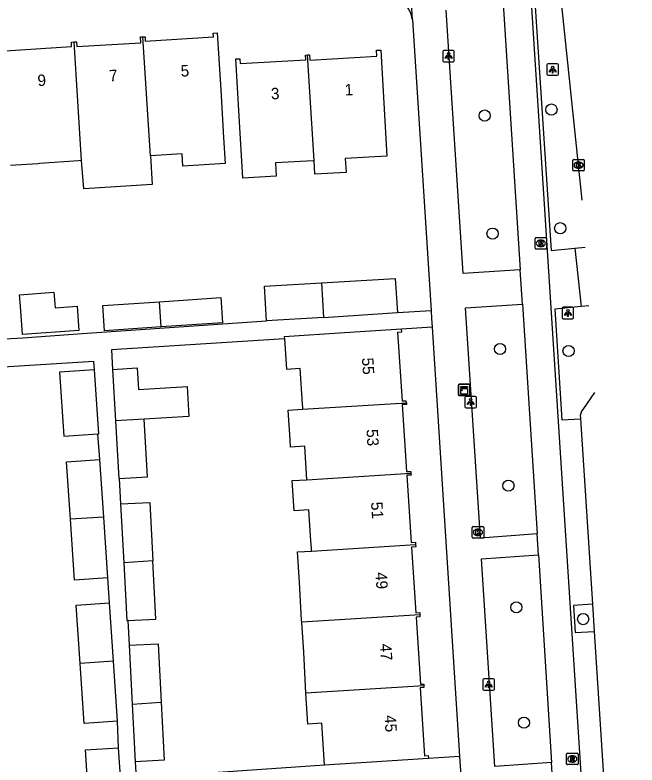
# Model space of a CAD drawing. Extents: x 159689 to 160786, y 387323 to 388339.
# Drawn here: x 160719.6 to 160773.9, y 387706.5 to 387772 of the extents above; entities that cross this region are included whole.
import ezdxf

# ---------------------------------------------------------------- set-up
doc = ezdxf.new("R2010")
doc.units = 0
for name, color, linetype in [('IMGEO_Boom', 7, 'Continuous'), ('IMGEO_Fietspad_gesloten', 7, 'Continuous'), ('IMGEO_Kast', 7, 'Continuous'), ('IMGEO_Kolk', 7, 'Continuous'), ('IMGEO_Lichtpunt', 7, 'Continuous'), ('IMGEO_Pand', 7, 'Continuous'), ('IMGEO_Pand_nummerreeks', 7, 'Continuous'), ('IMGEO_Parkeervlak_open', 7, 'Continuous'), ('IMGEO_Rijbaan_lokaal_gesloten', 7, 'Continuous'), ('IMGEO_Rioolput', 7, 'Continuous'), ('IMGEO_Verkeerseiland_open', 7, 'Continuous'), ('IMGEO_Voetpad_open', 7, 'Continuous')]:
    doc.layers.add(name, color=color, linetype=linetype)

msp = doc.modelspace()

# ---------------------------------------------------------------- linework, layer by layer
at = {"layer": 'IMGEO_Boom'}
for centre in [(160766.437, 387763.742), (160760.606, 387763.219), (160767.206, 387753.38), (160761.294, 387752.908), (160761.95, 387742.831), (160767.938, 387742.661), (160762.685, 387730.897), (160763.372, 387720.272), (160769.211, 387719.242), (160764.037, 387710.198)]:
    msp.add_circle(centre, 0.489, dxfattribs=at)
at = {"layer": 'IMGEO_Fietspad_gesloten'}
for points in [[(160773.916, 387629.811), (160764.674, 387773.584), (160764.614, 387774.516)], [(160762.182, 387773.481), (160763.696, 387749.751)], [(160763.914, 387746.739), (160763.696, 387749.751)], [(160763.914, 387746.739), (160765.199, 387726.681)], [(160765.32, 387724.868), (160765.199, 387726.681)], [(160765.32, 387724.868), (160766.448, 387706.71)], [(160766.569, 387704.87), (160766.448, 387706.71)]]:
    msp.add_lwpolyline(points, dxfattribs=at)
at = {"layer": 'IMGEO_Kast'}
for p, q in [((160758.397, 387739.758), (160759.238, 387739.758)), ((160759.238, 387739.758), (160758.397, 387739.758)), ((160758.322, 387738.833), (160758.322, 387739.674)), ((160758.322, 387739.674), (160758.322, 387738.833)), ((160759.322, 387739.683), (160759.322, 387738.842)), ((160759.322, 387738.842), (160759.322, 387739.683)), ((160759.247, 387738.758), (160758.406, 387738.758)), ((160758.406, 387738.758), (160759.247, 387738.758))]:
    msp.add_line(p, q, dxfattribs=at)
for points in [[(160758.517, 387739.548), (160759.117, 387739.548), (160759.117, 387739.463), (160758.517, 387739.463), (160758.517, 387739.548)], [(160758.517, 387739.373), (160759.117, 387739.373), (160759.117, 387738.884), (160758.517, 387738.884), (160758.517, 387739.373)]]:
    msp.add_lwpolyline(points, dxfattribs=at)
msp.add_circle((160758.601, 387739.222), 0.0377, dxfattribs=at)
for centre, start, end in [((160758.4, 387739.68), 92.4484, 184.28452), ((160758.4, 387739.68), 92.4484, 184.28452), ((160759.244, 387739.68), 2.4484, 94.28452), ((160759.244, 387739.68), 2.4484, 94.28452), ((160758.4, 387738.836), 182.4484, 274.28452), ((160758.4, 387738.836), 182.4484, 274.28452), ((160759.244, 387738.836), 272.4484, 4.28452), ((160759.244, 387738.836), 272.4484, 4.28452)]:
    msp.add_arc(centre, 0.0779, start, end, dxfattribs=at)
at = {"layer": 'IMGEO_Kolk'}
for p, q in [((160768.312, 387758.462), (160768.312, 387759.314)), ((160768.387, 387759.388), (160769.239, 387759.388)), ((160768.8, 387759.168), (160768.825, 387759.168)), ((160769.313, 387759.314), (160769.313, 387758.462)), ((160769.239, 387758.388), (160768.387, 387758.388)), ((160768.823, 387758.608), (160768.798, 387758.608)), ((160759.596, 387727.326), (160760.448, 387727.326)), ((160759.521, 387726.4), (160759.521, 387727.252)), ((160760.009, 387727.106), (160760.034, 387727.106)), ((160760.522, 387727.252), (160760.522, 387726.4)), ((160760.448, 387726.326), (160759.596, 387726.326)), ((160760.032, 387726.546), (160760.007, 387726.546))]:
    msp.add_line(p, q, dxfattribs=at)
for points in [[(160768.312, 387758.462), (160768.312, 387759.314)], [(160768.387, 387759.388), (160769.239, 387759.388)], [(160768.633, 387759.088), (160768.756, 387759.088), (160768.756, 387758.937), (160768.886, 387759.088), (160769.05, 387759.088), (160768.904, 387758.937), (160769.057, 387758.688), (160768.905, 387758.688), (160768.82, 387758.852), (160768.756, 387758.785), (160768.756, 387758.688), (160768.633, 387758.688), (160768.633, 387759.088)], [(160769.313, 387759.314), (160769.313, 387758.462)], [(160769.239, 387758.388), (160768.387, 387758.388)], [(160759.596, 387727.326), (160760.448, 387727.326)], [(160759.521, 387726.4), (160759.521, 387727.252)], [(160759.842, 387727.026), (160759.965, 387727.026), (160759.965, 387726.875), (160760.095, 387727.026), (160760.259, 387727.026), (160760.113, 387726.875), (160760.266, 387726.626), (160760.114, 387726.626), (160760.029, 387726.79), (160759.965, 387726.723), (160759.965, 387726.626), (160759.842, 387726.626), (160759.842, 387727.026)], [(160760.522, 387727.252), (160760.522, 387726.4)], [(160760.448, 387726.326), (160759.596, 387726.326)]]:
    msp.add_lwpolyline(points, dxfattribs=at)
for centre, start, end in [((160768.389, 387759.312), 91.55205, 178.44795), ((160768.389, 387759.312), 91.55205, 178.44795), ((160769.237, 387759.312), 1.55205, 88.44795), ((160769.237, 387759.312), 1.55205, 88.44795), ((160768.389, 387758.464), 181.55205, 268.44795), ((160768.389, 387758.464), 181.55205, 268.44795), ((160769.237, 387758.464), 271.55205, 358.44795), ((160769.237, 387758.464), 271.55205, 358.44795), ((160759.598, 387727.25), 91.55205, 178.44795), ((160759.598, 387727.25), 91.55205, 178.44795), ((160760.446, 387727.25), 1.55205, 88.44795), ((160760.446, 387727.25), 1.55205, 88.44795), ((160759.598, 387726.402), 181.55205, 268.44795), ((160759.598, 387726.402), 181.55205, 268.44795), ((160760.446, 387726.402), 271.55205, 358.44795), ((160760.446, 387726.402), 271.55205, 358.44795)]:
    msp.add_arc(centre, 0.0765, start, end, dxfattribs=at)
for centre, major_axis, ratio, start_param, end_param in [((160768.799, 387758.888), (-0.387, 0.002), 0.722429, 4.712389, 7.853982), ((160768.824, 387758.888), (-0.39, 0.002), 0.717154, 1.570796, 4.712389), ((160760.008, 387726.826), (-0.387, 0.002), 0.722429, 4.712389, 7.853982), ((160760.033, 387726.826), (-0.39, 0.002), 0.717154, 1.570796, 4.712389)]:
    msp.add_ellipse(centre, major_axis=major_axis, ratio=ratio, start_param=start_param, end_param=end_param, dxfattribs=at)
at = {"layer": 'IMGEO_Lichtpunt'}
for p, q in [((160756.954, 387768.818), (160756.954, 387768.011)), ((160756.954, 387768.818), (160756.954, 387768.011)), ((160757.856, 387768.913), (160757.048, 387768.913)), ((160757.856, 387768.913), (160757.048, 387768.913)), ((160757.95, 387768.011), (160757.95, 387768.818)), ((160757.95, 387768.011), (160757.95, 387768.818)), ((160757.048, 387767.917), (160757.856, 387767.917)), ((160757.048, 387767.917), (160757.856, 387767.917)), ((160766.05, 387767.635), (160766.05, 387766.828)), ((160766.05, 387767.635), (160766.05, 387766.828)), ((160766.952, 387767.73), (160766.144, 387767.73)), ((160766.952, 387767.73), (160766.144, 387767.73)), ((160767.046, 387766.828), (160767.046, 387767.635)), ((160767.046, 387766.828), (160767.046, 387767.635)), ((160766.144, 387766.734), (160766.952, 387766.734)), ((160766.144, 387766.734), (160766.952, 387766.734)), ((160767.381, 387746.382), (160767.381, 387745.575)), ((160767.381, 387746.382), (160767.381, 387745.575)), ((160768.283, 387746.477), (160767.475, 387746.477)), ((160768.283, 387746.477), (160767.475, 387746.477)), ((160768.377, 387745.575), (160768.377, 387746.382)), ((160768.377, 387745.575), (160768.377, 387746.382)), ((160767.475, 387745.481), (160768.283, 387745.481)), ((160767.475, 387745.481), (160768.283, 387745.481)), ((160758.882, 387738.598), (160758.882, 387737.791)), ((160758.882, 387738.598), (160758.882, 387737.791)), ((160759.784, 387738.693), (160758.976, 387738.693)), ((160759.784, 387738.693), (160758.976, 387738.693)), ((160759.878, 387737.791), (160759.878, 387738.598)), ((160759.878, 387737.791), (160759.878, 387738.598)), ((160758.976, 387737.697), (160759.784, 387737.697)), ((160758.976, 387737.697), (160759.784, 387737.697)), ((160760.455, 387713.94), (160760.455, 387713.133)), ((160760.455, 387713.94), (160760.455, 387713.133)), ((160761.357, 387714.035), (160760.549, 387714.035)), ((160761.357, 387714.035), (160760.549, 387714.035)), ((160761.451, 387713.133), (160761.451, 387713.94)), ((160761.451, 387713.133), (160761.451, 387713.94)), ((160760.549, 387713.039), (160761.357, 387713.039)), ((160760.549, 387713.039), (160761.357, 387713.039))]:
    msp.add_line(p, q, dxfattribs=at)
for points in [[(160757.328, 387768.482), (160757.367, 387768.454), (160757.179, 387768.192), (160757.141, 387768.219), (160757.328, 387768.482)], [(160757.43, 387768.434), (160757.477, 387768.434), (160757.477, 387768.112), (160757.43, 387768.112), (160757.43, 387768.434)], [(160757.54, 387768.454), (160757.578, 387768.481), (160757.765, 387768.219), (160757.726, 387768.191), (160757.54, 387768.454)], [(160766.424, 387767.299), (160766.463, 387767.271), (160766.275, 387767.009), (160766.237, 387767.036), (160766.424, 387767.299)], [(160766.636, 387767.271), (160766.674, 387767.298), (160766.861, 387767.036), (160766.822, 387767.008), (160766.636, 387767.271)], [(160766.526, 387767.251), (160766.573, 387767.251), (160766.573, 387766.929), (160766.526, 387766.929), (160766.526, 387767.251)], [(160767.755, 387746.046), (160767.794, 387746.018), (160767.606, 387745.756), (160767.568, 387745.783), (160767.755, 387746.046)], [(160767.857, 387745.998), (160767.904, 387745.998), (160767.904, 387745.676), (160767.857, 387745.676), (160767.857, 387745.998)], [(160767.967, 387746.018), (160768.005, 387746.045), (160768.192, 387745.783), (160768.153, 387745.755), (160767.967, 387746.018)], [(160759.256, 387738.262), (160759.295, 387738.234), (160759.107, 387737.972), (160759.069, 387737.999), (160759.256, 387738.262)], [(160759.358, 387738.214), (160759.405, 387738.214), (160759.405, 387737.892), (160759.358, 387737.892), (160759.358, 387738.214)], [(160759.468, 387738.234), (160759.506, 387738.261), (160759.693, 387737.999), (160759.654, 387737.971), (160759.468, 387738.234)], [(160760.829, 387713.604), (160760.868, 387713.576), (160760.68, 387713.314), (160760.642, 387713.341), (160760.829, 387713.604)], [(160760.931, 387713.556), (160760.978, 387713.556), (160760.978, 387713.234), (160760.931, 387713.234), (160760.931, 387713.556)], [(160761.041, 387713.576), (160761.079, 387713.603), (160761.266, 387713.341), (160761.227, 387713.313), (160761.041, 387713.576)]]:
    msp.add_lwpolyline(points, dxfattribs=at)
for centre in [(160757.453, 387768.616), (160766.549, 387767.433), (160767.88, 387746.18), (160759.381, 387738.396), (160760.954, 387713.738)]:
    msp.add_circle(centre, 0.0994, dxfattribs=at)
for centre, start, end in [((160757.048, 387768.818), 90, 180), ((160757.048, 387768.818), 90, 180), ((160757.856, 387768.818), 0, 90), ((160757.856, 387768.818), 0, 90), ((160757.048, 387768.011), 180, 270), ((160757.048, 387768.011), 180, 270), ((160757.856, 387768.011), 270, 0), ((160757.856, 387768.011), 270, 360), ((160766.144, 387767.635), 90, 180), ((160766.144, 387767.635), 90, 180), ((160766.952, 387767.635), 0, 90), ((160766.952, 387767.635), 0, 90), ((160766.144, 387766.828), 180, 270), ((160766.144, 387766.828), 180, 270), ((160766.952, 387766.828), 270, 0), ((160766.952, 387766.828), 270, 360), ((160767.475, 387746.382), 90, 180), ((160767.475, 387746.382), 90, 180), ((160768.283, 387746.382), 0, 90), ((160768.283, 387746.382), 0, 90), ((160767.475, 387745.575), 180, 270), ((160767.475, 387745.575), 180, 270), ((160768.283, 387745.575), 270, 0), ((160768.283, 387745.575), 270, 360), ((160758.976, 387738.598), 90, 180), ((160758.976, 387738.598), 90, 180), ((160759.784, 387738.598), 0, 90), ((160759.784, 387738.598), 0, 90), ((160758.976, 387737.791), 180, 270), ((160758.976, 387737.791), 180, 270), ((160759.784, 387737.791), 270, 0), ((160759.784, 387737.791), 270, 360), ((160760.549, 387713.94), 90, 180), ((160760.549, 387713.94), 90, 180), ((160761.357, 387713.94), 0, 90), ((160761.357, 387713.94), 0, 90), ((160760.549, 387713.133), 180, 270), ((160760.549, 387713.133), 180, 270), ((160761.357, 387713.133), 270, 0), ((160761.357, 387713.133), 270, 360)]:
    msp.add_arc(centre, 0.0946, start, end, dxfattribs=at)
at = {"layer": 'IMGEO_Pand'}
for points in [[(160724.729, 387769.643), (160724.95, 387769.657), (160724.976, 387769.237), (160730.569, 387769.582), (160730.538, 387770.084), (160730.735, 387770.096)], [(160730.735, 387770.096), (160730.93, 387770.108), (160730.954, 387769.72), (160736.905, 387770.088), (160736.884, 387770.422), (160737.236, 387770.444), (160737.544, 387765.454), (160737.801, 387761.297), (160737.942, 387759.02), (160734.241, 387758.791), (160734.175, 387759.862), (160731.398, 387759.69)], [(160731.398, 387759.69), (160730.735, 387770.096)], [(160718.502, 387769.265), (160718.673, 387769.276), (160718.697, 387768.88), (160724.518, 387769.24), (160724.494, 387769.628), (160724.729, 387769.643)], [(160725.391, 387759.29), (160724.729, 387769.643)], [(160745.13, 387768.513), (160745.309, 387768.523), (160745.334, 387768.069), (160751.183, 387768.396), (160751.154, 387768.915), (160751.527, 387768.936), (160752.044, 387759.676), (160748.429, 387759.475), (160748.497, 387758.253), (160745.769, 387758.101), (160745.696, 387759.283)], [(160745.696, 387759.283), (160745.608, 387759.278), (160742.33, 387759.095), (160742.395, 387757.926), (160739.49, 387757.764), (160739.168, 387763.171), (160738.87, 387768.162), (160739.215, 387768.187), (160739.239, 387767.764), (160744.974, 387768.084), (160744.951, 387768.503), (160745.13, 387768.513)], [(160745.696, 387759.283), (160745.13, 387768.513)], [(160731.398, 387759.69), (160731.558, 387757.194), (160725.578, 387756.824), (160725.391, 387759.29)], [(160725.391, 387759.29), (160725.11, 387759.273), (160721.706, 387759.023), (160721.552, 387759.012), (160719.164, 387758.864)], [(160746.352, 387748.606), (160752.793, 387748.984), (160752.995, 387746.006)], [(160741.536, 387745.278), (160741.363, 387748.314), (160746.352, 387748.606)], [(160746.352, 387748.606), (160746.536, 387745.596)], [(160724.995, 387746.567), (160725.145, 387744.461), (160720.22, 387744.112), (160720.045, 387746.567), (160719.974, 387747.572), (160722.975, 387747.785), (160723.047, 387746.781), (160723.071, 387746.431), (160724.995, 387746.567)], [(160732.349, 387744.758), (160727.391, 387744.421), (160727.241, 387746.623), (160732.209, 387746.961)], [(160732.209, 387746.961), (160737.546, 387747.324), (160737.696, 387745.122), (160732.349, 387744.758)], [(160732.349, 387744.758), (160732.209, 387746.961)], [(160746.536, 387745.596), (160752.995, 387746.006)], [(160746.536, 387745.596), (160741.536, 387745.278)], [(160753.348, 387744.578), (160748.359, 387744.25), (160743.1, 387743.905), (160743.111, 387743.734)], [(160753.765, 387738.142), (160753.755, 387738.286), (160753.419, 387738.264), (160753.023, 387744.297), (160753.38, 387744.32), (160753.348, 387744.578)], [(160743.111, 387743.734), (160743.285, 387741.074), (160744.459, 387741.151), (160744.666, 387738.007), (160744.682, 387737.762), (160744.694, 387737.574)], [(160728.099, 387741.049), (160730.254, 387741.175), (160730.365, 387739.294), (160734.605, 387739.543), (160734.758, 387736.952), (160730.856, 387736.695)], [(160726.502, 387741.024), (160723.457, 387740.817), (160723.837, 387735.213), (160726.818, 387735.415)], [(160726.818, 387735.415), (160726.881, 387735.419), (160726.502, 387741.024)], [(160728.099, 387741.049), (160728.363, 387736.551)], [(160744.694, 387737.574), (160753.765, 387738.142)], [(160753.765, 387738.142), (160753.774, 387738), (160753.395, 387737.975), (160753.779, 387732.12), (160754.153, 387732.145), (160754.164, 387731.986)], [(160745.072, 387731.417), (160744.889, 387734.34), (160743.633, 387734.262), (160743.599, 387734.907), (160743.429, 387737.495), (160744.694, 387737.574)], [(160730.856, 387736.695), (160728.363, 387736.551)], [(160728.363, 387736.551), (160728.654, 387731.528), (160728.673, 387731.529)], [(160728.673, 387731.529), (160731.146, 387731.672), (160730.856, 387736.695)], [(160724.405, 387727.961), (160724.058, 387732.977), (160726.969, 387733.179)], [(160727.317, 387728.146), (160726.969, 387733.179)], [(160745.072, 387731.417), (160754.164, 387731.986)], [(160754.164, 387731.986), (160754.174, 387731.827), (160753.811, 387731.803), (160754.197, 387725.93), (160754.551, 387725.953), (160754.564, 387725.758)], [(160745.484, 387725.189), (160745.469, 387725.426), (160745.426, 387726.076), (160745.249, 387728.787), (160743.963, 387728.703), (160743.79, 387731.337), (160745.072, 387731.417)], [(160728.802, 387729.301), (160731.338, 387729.434), (160731.607, 387724.32)], [(160728.802, 387729.301), (160729.072, 387724.161)], [(160727.317, 387728.146), (160724.405, 387727.961)], [(160727.683, 387722.841), (160724.772, 387722.64), (160724.405, 387727.961)], [(160727.683, 387722.841), (160727.317, 387728.146)], [(160745.484, 387725.189), (160754.564, 387725.758)], [(160754.564, 387725.758), (160754.577, 387725.559), (160754.209, 387725.535), (160754.586, 387719.791), (160754.93, 387719.814), (160754.942, 387719.63)], [(160744.621, 387718.983), (160744.61, 387719.143), (160744.425, 387722.472), (160744.252, 387725.112), (160745.484, 387725.189)], [(160731.607, 387724.32), (160729.072, 387724.161)], [(160729.072, 387724.161), (160729.338, 387719.12), (160729.42, 387719.124)], [(160729.42, 387719.124), (160731.874, 387719.253), (160731.607, 387724.32)], [(160725.264, 387715.378), (160724.912, 387720.465), (160727.823, 387720.666)], [(160728.176, 387715.563), (160727.823, 387720.666)], [(160754.942, 387719.63), (160744.621, 387718.983)], [(160754.942, 387719.63), (160754.954, 387719.446), (160754.609, 387719.424), (160754.994, 387713.552), (160755.285, 387713.571), (160755.295, 387713.418)], [(160744.976, 387712.771), (160744.794, 387716.346), (160744.621, 387718.983)], [(160729.533, 387716.961), (160732.069, 387717.094), (160732.338, 387711.979)], [(160729.533, 387716.961), (160729.804, 387711.82)], [(160728.176, 387715.563), (160725.264, 387715.378)], [(160728.538, 387710.329), (160728.176, 387715.563)], [(160728.538, 387710.329), (160725.627, 387710.128), (160725.264, 387715.378)], [(160755.295, 387713.418), (160744.976, 387712.771)], [(160755.295, 387713.418), (160755.305, 387713.264), (160754.971, 387713.242), (160755.36, 387707.309), (160755.682, 387707.33), (160755.696, 387707.11)], [(160746.615, 387706.514), (160746.376, 387710.153), (160745.153, 387710.073), (160744.976, 387712.771)], [(160729.804, 387711.82), (160732.338, 387711.979)], [(160729.804, 387711.82), (160730.069, 387706.78)], [(160732.338, 387711.979), (160732.605, 387706.913), (160730.069, 387706.78)], [(160726.063, 387702.791), (160725.716, 387707.815), (160728.627, 387708.016)], [(160728.975, 387702.975), (160728.627, 387708.016)], [(160746.615, 387706.514), (160750.707, 387706.783), (160755.696, 387707.11)]]:
    msp.add_lwpolyline(points, dxfattribs=at)
at = {"layer": 'IMGEO_Parkeervlak_open'}
for points in [[(160770.202, 387739.036), (160770.202, 387739.035), (160769.181, 387737.56)], [(160768.972, 387736.815), (160768.977, 387736.731)], [(160770.024, 387720.548), (160770.178, 387718.162)]]:
    msp.add_lwpolyline(points, dxfattribs=at)
msp.add_arc((160769.898, 387736.957), 0.937, 139.94657, 188.71189, dxfattribs=at)
at = {"layer": 'IMGEO_Rijbaan_lokaal_gesloten'}
msp.add_lwpolyline([(160769.134, 387755.833), (160767.254, 387773.691), (160767.037, 387775.753)], dxfattribs=at)
at = {"layer": 'IMGEO_Rioolput'}
for p, q in [((160765.013, 387751.637), (160765.013, 387752.489)), ((160765.088, 387752.563), (160765.94, 387752.563)), ((160765.501, 387752.343), (160765.526, 387752.343)), ((160766.014, 387752.489), (160766.014, 387751.637)), ((160765.94, 387751.563), (160765.088, 387751.563)), ((160765.524, 387751.783), (160765.499, 387751.783)), ((160767.764, 387706.609), (160767.764, 387707.461)), ((160767.839, 387707.535), (160768.691, 387707.535)), ((160768.252, 387707.315), (160768.277, 387707.315)), ((160768.765, 387707.461), (160768.765, 387706.609)), ((160768.691, 387706.535), (160767.839, 387706.535)), ((160768.275, 387706.755), (160768.25, 387706.755))]:
    msp.add_line(p, q, dxfattribs=at)
for points in [[(160765.013, 387751.637), (160765.013, 387752.489)], [(160765.088, 387752.563), (160765.94, 387752.563)], [(160765.602, 387752.261), (160765.35, 387752.263), (160765.35, 387751.863)], [(160766.014, 387752.489), (160766.014, 387751.637)], [(160765.94, 387751.563), (160765.088, 387751.563)], [(160765.35, 387751.863), (160765.474, 387751.863), (160765.474, 387752.025), (160765.485, 387752.025)], [(160765.528, 387752.182), (160765.474, 387752.182), (160765.474, 387752.101)], [(160765.474, 387752.101), (160765.526, 387752.101)], [(160765.532, 387751.996), (160765.603, 387751.863), (160765.743, 387751.863), (160765.678, 387751.989)], [(160767.764, 387706.609), (160767.764, 387707.461)], [(160767.839, 387707.535), (160768.691, 387707.535)], [(160768.353, 387707.233), (160768.101, 387707.235), (160768.101, 387706.835)], [(160768.279, 387707.154), (160768.225, 387707.154), (160768.225, 387707.073)], [(160768.225, 387707.073), (160768.277, 387707.073)], [(160768.765, 387707.461), (160768.765, 387706.609)], [(160768.691, 387706.535), (160767.839, 387706.535)], [(160768.101, 387706.835), (160768.225, 387706.835), (160768.225, 387706.997), (160768.236, 387706.997)], [(160768.283, 387706.968), (160768.354, 387706.835), (160768.494, 387706.835), (160768.429, 387706.961)]]:
    msp.add_lwpolyline(points, dxfattribs=at)
for centre, radius, start, end in [((160765.09, 387752.487), 0.0765, 91.55205, 178.44795), ((160765.09, 387752.487), 0.0765, 91.55205, 178.44795), ((160765.601, 387752.151), 0.109, 350.36119, 89.41601), ((160765.938, 387752.487), 0.0765, 1.55205, 88.44795), ((160765.938, 387752.487), 0.0765, 1.55205, 88.44795), ((160765.09, 387751.639), 0.0765, 181.55205, 268.44795), ((160765.09, 387751.639), 0.0765, 181.55205, 268.44795), ((160765.484, 387751.972), 0.0533, 26.02933, 88.69889), ((160765.51, 387752.29), 0.19, 274.7715, 282.96867), ((160765.534, 387752.086), 0.0964, 77.00612, 93.18647), ((160765.548, 387752.143), 0.0378, 276.66336, 79.67722), ((160765.599, 387752.151), 0.112, 277.58423, 350.98172), ((160765.583, 387751.936), 0.108, 29.51342, 73.79051), ((160765.938, 387751.639), 0.0765, 271.55205, 358.44795), ((160765.938, 387751.639), 0.0765, 271.55205, 358.44795), ((160767.841, 387707.459), 0.0765, 91.55205, 178.44795), ((160767.841, 387707.459), 0.0765, 91.55205, 178.44795), ((160768.261, 387707.262), 0.19, 274.7715, 282.96867), ((160768.285, 387707.058), 0.0964, 77.00612, 93.18647), ((160768.299, 387707.115), 0.0378, 276.66336, 79.67722), ((160768.352, 387707.123), 0.109, 350.36119, 89.41601), ((160768.35, 387707.123), 0.112, 277.58423, 350.98172), ((160768.334, 387706.908), 0.108, 29.51342, 73.79051), ((160768.689, 387707.459), 0.0765, 1.55205, 88.44795), ((160768.689, 387707.459), 0.0765, 1.55205, 88.44795), ((160767.841, 387706.611), 0.0765, 181.55205, 268.44795), ((160767.841, 387706.611), 0.0765, 181.55205, 268.44795), ((160768.235, 387706.944), 0.0533, 26.02933, 88.69889), ((160768.689, 387706.611), 0.0765, 271.55205, 358.44795), ((160768.689, 387706.611), 0.0765, 271.55205, 358.44795)]:
    msp.add_arc(centre, radius, start, end, dxfattribs=at)
for centre, major_axis, ratio, start_param, end_param in [((160765.5, 387752.063), (-0.387, 0.002), 0.722429, 4.712389, 7.853982), ((160765.525, 387752.063), (-0.39, 0.002), 0.717154, 1.570796, 4.712389), ((160768.251, 387707.035), (-0.387, 0.002), 0.722429, 4.712389, 7.853982), ((160768.276, 387707.035), (-0.39, 0.002), 0.717154, 1.570796, 4.712389)]:
    msp.add_ellipse(centre, major_axis=major_axis, ratio=ratio, start_param=start_param, end_param=end_param, dxfattribs=at)
at = {"layer": 'IMGEO_Verkeerseiland_open'}
for points in [[(160768.472, 387751.639), (160769.394, 387751.737), (160769.394, 387751.737)], [(160769.72, 387746.616), (160769.72, 387746.616), (160769.024, 387746.551)]]:
    msp.add_lwpolyline(points, dxfattribs=at)
at = {"layer": 'IMGEO_Voetpad_open'}
for points in [[(160754.31, 387771.581), (160753.976, 387777.078)], [(160764.614, 387774.516), (160764.9, 387774.547), (160766.425, 387751.446), (160768.472, 387751.639)], [(160763.696, 387749.751), (160758.725, 387749.426), (160757.231, 387772.421)], [(160754.31, 387771.581), (160755.927, 387746.193)], [(160768.472, 387751.639), (160769.024, 387746.551)], [(160765.199, 387726.681), (160760.252, 387726.326), (160758.921, 387746.418), (160763.914, 387746.739)], [(160769.024, 387746.551), (160766.738, 387746.309), (160767.359, 387736.661), (160768.977, 387736.731)], [(160752.995, 387746.006), (160755.927, 387746.193)], [(160755.927, 387746.193), (160755.971, 387745.506), (160756.019, 387744.748)], [(160718.671, 387743.719), (160720.241, 387743.811), (160725.451, 387744.181), (160741.536, 387745.278)], [(160756.019, 387744.748), (160753.348, 387744.578)], [(160756.019, 387744.748), (160758.405, 387707.283)], [(160743.111, 387743.734), (160727.999, 387742.747), (160728.099, 387741.049)], [(160726.502, 387741.024), (160726.454, 387741.735), (160711.07, 387740.791)], [(160768.977, 387736.731), (160770.024, 387720.548)], [(160726.969, 387733.179), (160726.818, 387735.415)], [(160728.673, 387731.529), (160728.802, 387729.301)], [(160766.448, 387706.71), (160761.482, 387706.375), (160760.335, 387724.51), (160765.32, 387724.868)], [(160727.823, 387720.666), (160727.683, 387722.841)], [(160770.024, 387720.548), (160768.376, 387720.445), (160768.51, 387718.083), (160770.178, 387718.162)], [(160729.42, 387719.124), (160729.533, 387716.961)], [(160770.178, 387718.162), (160771.459, 387698.351)], [(160728.627, 387708.016), (160728.538, 387710.329)], [(160755.696, 387707.11), (160758.405, 387707.283)], [(160758.405, 387707.283), (160758.514, 387705.568)], [(160730.069, 387706.78), (160730.166, 387705.378), (160746.615, 387706.514)]]:
    msp.add_lwpolyline(points, dxfattribs=at)
msp.add_arc((160751.452, 387771.136), 2.893, 8.85509, 86.46572, dxfattribs=at)

# ---------------------------------------------------------------- texts
at = {"layer": 'IMGEO_Pand_nummerreeks'}
for s, rotation, p in [('5', 3.80689, (160734.074, 387766.61)), ('9', 3.80444, (160721.569, 387765.778)), ('7', 3.80689, (160727.822, 387766.194)), ('1', 3.03668, (160748.403, 387764.965)), ('3', 3.03668, (160741.959, 387764.623)), ('55', 273.61515, (160749.877, 387742.051)), ('53', 273.61515, (160750.272, 387735.807)), ('51', 273.61515, (160750.675, 387729.449)), ('49', 273.61515, (160751.061, 387723.318)), ('47', 273.61706, (160751.456, 387717.074)), ('45', 273.61706, (160751.851, 387710.829))]:
    msp.add_text(s, height=1, rotation=rotation, dxfattribs=at).set_placement(p)

doc.saveas('drawing.dxf')
